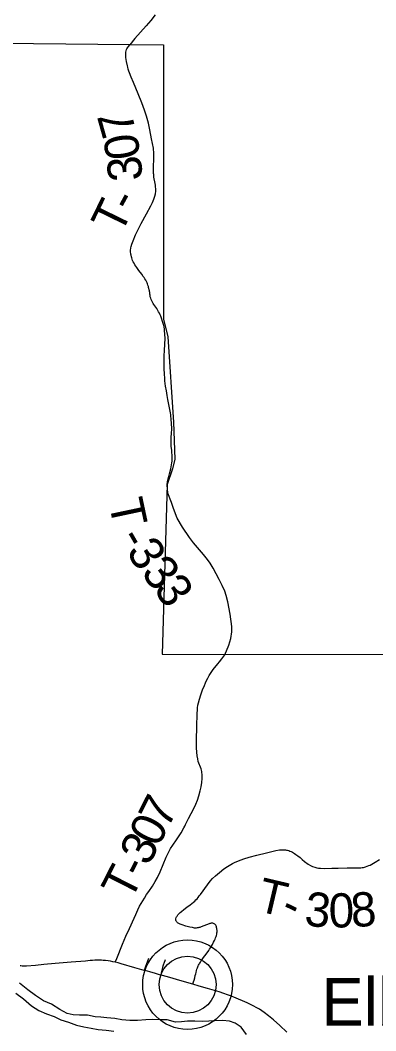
# Model space of a CAD drawing. Extents: x -10 to 158, y 8 to 33.
# Drawn here: x 127.137 to 127.727, y 28.734 to 30.412 of the extents above; entities that cross this region are included whole.
import ezdxf

# ---------------------------------------------------------------- set-up
doc = ezdxf.new("R2010")
doc.units = 0
for name, color, linetype in [('GM_X_Major_River', 7, 'Continuous'), ('GM_X_State_Route', 7, 'Continuous'), ('GM_X_Township_Road', 7, 'Continuous'), ('GM_X_Township_Road_Text', 7, 'Continuous'), ('GM_X_Township_Text', 7, 'Continuous'), ('GM_X_Unincorporated', 7, 'Continuous'), ('GM_X_Unincorporated_Location', 7, 'Continuous'), ('GM_X_Unincorporated_Text', 7, 'Continuous')]:
    doc.layers.add(name, color=color, linetype=linetype)

msp = doc.modelspace()

# ---------------------------------------------------------------- linework, layer by layer
at = {"layer": 'GM_X_Major_River'}
for points in [[(127.45, 28.7502), (127.4397, 28.7493), (127.4268, 28.7499), (127.4147, 28.7501), (127.4045, 28.7492), (127.3946, 28.7487), (127.3809, 28.7523), (127.3707, 28.7522), (127.3559, 28.7527), (127.3453, 28.7526), (127.3313, 28.7513), (127.3188, 28.7515), (127.3055, 28.7524), (127.2937, 28.7546), (127.2808, 28.7559), (127.2706, 28.7565), (127.2611, 28.7572), (127.2485, 28.76), (127.2352, 28.7602), (127.225, 28.7608), (127.2147, 28.763), (127.2029, 28.7693), (127.1891, 28.7782), (127.1758, 28.7841), (127.1624, 28.7926), (127.1498, 28.8019), (127.1356, 28.8131)], [(127.1297, 28.7967), (127.1424, 28.787), (127.1554, 28.7754), (127.1677, 28.768), (127.1806, 28.7621), (127.1932, 28.7581), (127.2046, 28.7526), (127.2172, 28.7486), (127.2302, 28.7435), (127.2427, 28.7406), (127.2549, 28.7385), (127.2663, 28.7364), (127.2796, 28.735), (127.2925, 28.7337)], [(127.5121, 28.7279), (127.5036, 28.74), (127.4936, 28.747), (127.4841, 28.7499), (127.4723, 28.7513), (127.4598, 28.7507), (127.45, 28.7502)]]:
    msp.add_lwpolyline(points, dxfattribs=at)
at = {"layer": 'GM_X_State_Route'}
msp.add_lwpolyline([(127.5795, 28.732), (127.5676, 28.7429), (127.5569, 28.7524), (127.5489, 28.7592), (127.5419, 28.7645), (127.5379, 28.7674), (127.5337, 28.7701), (127.5286, 28.7729), (127.5248, 28.7748), (127.5201, 28.7772), (127.5136, 28.7803), (127.5055, 28.7839), (127.499, 28.7867), (127.4916, 28.7898), (127.4859, 28.792), (127.4809, 28.7939), (127.4745, 28.7962), (127.4671, 28.7987), (127.4553, 28.8023), (127.4476, 28.8045), (127.434, 28.8085), (127.4235, 28.8115), (127.4054, 28.8166), (127.3813, 28.8235), (127.3706, 28.8265), (127.3678, 28.8273), (127.3612, 28.8292), (127.3521, 28.8318), (127.3443, 28.834), (127.3428, 28.8344), (127.327, 28.8389), (127.3044, 28.8455), (127.2994, 28.8469), (127.2947, 28.848), (127.2906, 28.8489), (127.2868, 28.8496), (127.283, 28.8502), (127.2787, 28.8508), (127.2747, 28.8511), (127.2719, 28.8513), (127.2698, 28.8514), (127.2652, 28.8514), (127.2607, 28.8512), (127.2566, 28.8509), (127.2528, 28.8506), (127.245, 28.85), (127.2215, 28.848), (127.1949, 28.8459), (127.1763, 28.8441), (127.1621, 28.8428), (127.1475, 28.8416), (127.1446, 28.8416), (127.1423, 28.8416), (127.1402, 28.8417), (127.1382, 28.8418), (127.1367, 28.842)], dxfattribs=at)
at = {"layer": 'GM_X_Township_Road'}
for points in [[(127.3609, 30.421), (127.3537, 30.4118), (127.3458, 30.4027), (127.327, 30.3817), (127.3188, 30.3711)], [(127.3808, 29.6407), (127.3814, 29.6457), (127.3824, 29.6505), (127.3834, 29.6547), (127.3844, 29.6589), (127.3866, 29.6673), (127.388, 29.674), (127.3885, 29.677), (127.3889, 29.6801), (127.3891, 29.6829), (127.3892, 29.6857), (127.3891, 29.69), (127.3887, 29.6943), (127.3883, 29.6974), (127.3876, 29.7049), (127.3874, 29.7073), (127.3873, 29.7102), (127.3873, 29.7122), (127.3873, 29.7142), (127.3874, 29.7163), (127.3876, 29.7203), (127.388, 29.7252), (127.3882, 29.727), (127.3882, 29.7289), (127.3883, 29.731), (127.3883, 29.7332), (127.3884, 29.7353), (127.3883, 29.737), (127.3882, 29.7399), (127.3881, 29.7411), (127.388, 29.7441), (127.3876, 29.7478), (127.3874, 29.7502), (127.3869, 29.7544), (127.3866, 29.7568), (127.386, 29.7602), (127.3855, 29.763), (127.384, 29.7715), (127.3821, 29.7821), (127.3809, 29.7888), (127.3795, 29.7967), (127.3781, 29.8046), (127.377, 29.8132), (127.3766, 29.8189), (127.3763, 29.8231), (127.3756, 29.8349), (127.3756, 29.8448), (127.3758, 29.8547), (127.3763, 29.8639), (127.3769, 29.8742), (127.3772, 29.8838), (127.377, 29.891), (127.3765, 29.8971), (127.3764, 29.8986), (127.3762, 29.9), (127.3759, 29.9014), (127.3756, 29.9032), (127.3751, 29.9051), (127.374, 29.9088), (127.3731, 29.912), (127.3713, 29.9174), (127.3701, 29.9206), (127.369, 29.9231), (127.3679, 29.9257), (127.3666, 29.9281), (127.3649, 29.9311), (127.3634, 29.9334), (127.3589, 29.9401), (127.3577, 29.9419), (127.3562, 29.9442), (127.3552, 29.9461), (127.3542, 29.9483), (127.3534, 29.9506), (127.3528, 29.9529), (127.3524, 29.9543), (127.3523, 29.9554), (127.3521, 29.9574), (127.352, 29.9582), (127.3519, 29.9592), (127.3518, 29.9602), (127.3516, 29.9618), (127.3514, 29.963), (127.35, 29.9684), (127.3495, 29.9702), (127.3492, 29.9713), (127.3488, 29.9723), (127.3481, 29.9743), (127.3473, 29.9761), (127.3453, 29.9803), (127.3437, 29.9829), (127.3425, 29.9847), (127.3411, 29.9868), (127.3385, 29.9903), (127.334, 29.9963), (127.3304, 30.0013), (127.3272, 30.0061), (127.3258, 30.0085), (127.3246, 30.0108), (127.3235, 30.0131), (127.3226, 30.0154), (127.3219, 30.0175), (127.3213, 30.0195), (127.3208, 30.0218), (127.3205, 30.0238), (127.32, 30.0281), (127.3199, 30.0296), (127.32, 30.0311), (127.3202, 30.0328), (127.3204, 30.0342), (127.321, 30.0366), (127.322, 30.04), (127.3242, 30.0458), (127.3284, 30.0555), (127.3326, 30.0645), (127.3377, 30.0744), (127.3467, 30.0907), (127.3539, 30.1038), (127.3566, 30.1094), (127.3589, 30.1151), (127.3604, 30.1198), (127.3613, 30.124), (127.3615, 30.1252), (127.3618, 30.1274), (127.3619, 30.1298), (127.3619, 30.1321), (127.3616, 30.1355), (127.3612, 30.1382), (127.3607, 30.1411), (127.3589, 30.1515), (127.3586, 30.1537), (127.3584, 30.1558), (127.3582, 30.1576), (127.3582, 30.1595), (127.358, 30.1632), (127.3581, 30.1663), (127.3582, 30.1688), (127.3589, 30.1818), (127.3589, 30.1856), (127.3589, 30.1886), (127.3588, 30.1912), (127.3586, 30.1936), (127.3582, 30.197), (127.3578, 30.1997), (127.355, 30.215), (127.352, 30.2303), (127.3495, 30.2412), (127.3465, 30.2526), (127.3434, 30.2627), (127.3389, 30.2749), (127.3329, 30.2898), (127.3249, 30.3087), (127.3209, 30.3178), (127.3182, 30.3247), (127.3172, 30.3276), (127.3163, 30.3306), (127.3155, 30.3339), (127.3148, 30.3366), (127.3133, 30.3437), (127.3124, 30.3503), (127.3122, 30.3541), (127.3122, 30.3571), (127.3123, 30.3593), (127.3127, 30.3614), (127.3133, 30.3633), (127.3141, 30.3648), (127.3151, 30.3665), (127.3166, 30.3686), (127.3188, 30.3711)], [(127.4766, 29.3583), (127.4831, 29.3743), (127.4863, 29.3857), (127.488, 29.3967), (127.488, 29.4057), (127.4852, 29.4261), (127.4815, 29.4463), (127.4787, 29.4567), (127.4762, 29.4641), (127.4721, 29.4735), (127.4671, 29.4835), (127.4569, 29.5025), (127.452, 29.5105), (127.4477, 29.5168), (127.4409, 29.5252), (127.4247, 29.5441), (127.4176, 29.5532), (127.406, 29.5702), (127.3976, 29.5855), (127.3915, 29.6011), (127.388, 29.6113), (127.3821, 29.627), (127.3808, 29.6407)], [(127.2947, 28.848), (127.2972, 28.8542), (127.3067, 28.8777), (127.3123, 28.891), (127.3182, 28.904), (127.3262, 28.9213), (127.3287, 28.927), (127.3304, 28.9309), (127.3322, 28.9348), (127.3351, 28.9408), (127.3431, 28.9546), (127.3467, 28.9603), (127.3503, 28.9654), (127.3563, 28.9741), (127.3611, 28.9822), (127.3646, 28.9885), (127.3691, 28.9982), (127.3793, 29.0223), (127.3829, 29.0302), (127.3865, 29.0366), (127.3904, 29.0423), (127.3963, 29.051), (127.4039, 29.0631), (127.4086, 29.0712), (127.4099, 29.0739), (127.4113, 29.0767), (127.4164, 29.0866), (127.4248, 29.1032), (127.4283, 29.1105), (127.4308, 29.1168), (127.4334, 29.1245), (127.4355, 29.1323), (127.4369, 29.139), (127.438, 29.1463), (127.4386, 29.1532), (127.4387, 29.1567), (127.4386, 29.1601), (127.4384, 29.1626), (127.4381, 29.1648), (127.4376, 29.167), (127.4369, 29.1693), (127.4324, 29.1813), (127.4314, 29.1856), (127.4304, 29.1905), (127.4297, 29.1966), (127.4293, 29.2041), (127.4292, 29.2165), (127.4298, 29.2395), (127.4305, 29.2606), (127.4309, 29.2674), (127.4313, 29.2704), (127.4319, 29.2747), (127.4327, 29.2789), (127.4342, 29.2849), (127.4366, 29.292), (127.4396, 29.3002), (127.4425, 29.3077), (127.4442, 29.3117), (127.4459, 29.3156), (127.4482, 29.3197), (127.4506, 29.3242), (127.4547, 29.3305), (127.4572, 29.3341), (127.4594, 29.337), (127.4624, 29.3405), (127.4648, 29.3434), (127.4674, 29.3467), (127.4716, 29.3519), (127.4766, 29.3583)], [(127.4226, 28.9054), (127.4183, 28.9064), (127.4117, 28.9081), (127.4055, 28.9102), (127.4022, 28.9114), (127.4001, 28.9124), (127.399, 28.913), (127.3981, 28.9135), (127.3973, 28.9142), (127.3967, 28.915), (127.3962, 28.9157), (127.3957, 28.9166), (127.3954, 28.9174), (127.3953, 28.9183), (127.3952, 28.9192), (127.3953, 28.9202), (127.3958, 28.922), (127.3965, 28.9235), (127.3972, 28.9247), (127.3979, 28.9257), (127.3986, 28.9267), (127.3995, 28.9278), (127.4006, 28.9291), (127.4023, 28.9306), (127.4043, 28.9324), (127.4082, 28.9353), (127.4135, 28.9393), (127.4191, 28.9434), (127.4217, 28.9455), (127.4243, 28.9477), (127.4264, 28.9495), (127.4284, 28.9515), (127.4303, 28.9534), (127.4321, 28.9556), (127.4341, 28.958), (127.4359, 28.9605), (127.4475, 28.9766), (127.4521, 28.9824), (127.4562, 28.987), (127.4607, 28.9913), (127.4673, 28.9969), (127.475, 29.0029), (127.4806, 29.0068), (127.4864, 29.0103), (127.4892, 29.0117), (127.4925, 29.0134), (127.4993, 29.0163), (127.508, 29.0195), (127.5168, 29.0223), (127.5294, 29.0257), (127.5456, 29.0297), (127.5612, 29.0333), (127.5672, 29.0344), (127.5694, 29.0347), (127.5715, 29.0348), (127.5732, 29.0348), (127.5752, 29.0347), (127.5769, 29.0346), (127.5789, 29.0342), (127.5805, 29.0338), (127.5824, 29.0333), (127.5845, 29.0326), (127.5865, 29.0318), (127.5885, 29.0308), (127.5903, 29.0298), (127.5922, 29.0286), (127.5944, 29.0271), (127.5978, 29.0245), (127.6012, 29.0217), (127.6049, 29.0185), (127.6086, 29.0154), (127.6147, 29.0107), (127.6184, 29.0085), (127.6217, 29.007), (127.6258, 29.0056), (127.6288, 29.0048), (127.632, 29.0043), (127.6349, 29.0041), (127.6411, 29.0038), (127.6541, 29.0041), (127.6647, 29.0042), (127.6796, 29.0045), (127.6895, 29.0045), (127.697, 29.0045), (127.6995, 29.0046), (127.7019, 29.0049), (127.7042, 29.0052), (127.7064, 29.0055), (127.7096, 29.0064), (127.7127, 29.0074), (127.7151, 29.0084), (127.7175, 29.0094), (127.7201, 29.0108), (127.7232, 29.0125), (127.7261, 29.0142), (127.7328, 29.0187)], [(127.4235, 28.8115), (127.4246, 28.8152), (127.4255, 28.8184), (127.4264, 28.8222), (127.4273, 28.8259), (127.4281, 28.8288), (127.4286, 28.831), (127.4295, 28.8343), (127.4302, 28.8365), (127.431, 28.8388), (127.4317, 28.8406), (127.4323, 28.842), (127.4329, 28.8433), (127.4336, 28.8445), (127.4342, 28.8456), (127.4349, 28.8467), (127.4359, 28.8482), (127.4367, 28.8495), (127.4378, 28.8511), (127.4398, 28.8541), (127.4413, 28.8561), (127.4454, 28.8615), (127.4497, 28.8676), (127.4512, 28.8697), (127.4524, 28.8717), (127.4541, 28.8744), (127.4557, 28.8774), (127.4577, 28.8812), (127.4593, 28.8842), (127.4603, 28.8863), (127.4612, 28.8886), (127.4619, 28.8905), (127.4625, 28.8925), (127.4629, 28.8945), (127.4633, 28.8966), (127.4635, 28.8983), (127.4636, 28.9002), (127.4635, 28.9013), (127.4634, 28.9026), (127.4632, 28.904), (127.4628, 28.9055), (127.4625, 28.907), (127.4619, 28.9084), (127.4613, 28.9094), (127.4605, 28.9104), (127.4596, 28.9111), (127.4585, 28.9118), (127.4576, 28.9123), (127.4564, 28.9127), (127.4554, 28.9128), (127.4539, 28.9128), (127.4526, 28.9125), (127.4514, 28.9123), (127.4502, 28.9119), (127.4461, 28.9103), (127.4371, 28.9065), (127.4352, 28.9059), (127.4335, 28.9054), (127.4321, 28.9051), (127.4305, 28.9049), (127.4291, 28.9048), (127.4274, 28.9048), (127.4261, 28.9048), (127.4244, 28.9051), (127.4226, 28.9054)], [(127.3428, 28.8344), (127.3444, 28.8382), (127.3456, 28.8415), (127.3504, 28.8547)], [(127.3706, 28.8265), (127.3711, 28.8286), (127.3715, 28.8305), (127.3718, 28.8323), (127.3725, 28.8348), (127.373, 28.837), (127.3737, 28.8395), (127.3743, 28.8418), (127.3754, 28.8455), (127.3759, 28.8467), (127.3764, 28.8481), (127.3774, 28.8508), (127.3781, 28.8526)]]:
    msp.add_lwpolyline(points, dxfattribs=at)
at = {"layer": 'GM_X_Township_Text'}
msp.add_lwpolyline([(126.1038, 30.3865), (126.7862, 30.3776), (127.3186, 30.3717), (127.3748, 30.3712), (127.3749, 29.9155), (127.3818, 29.8865), (127.391, 29.7447), (127.3932, 29.6834), (127.3898, 29.6674), (127.3806, 29.6412), (127.3727, 29.3597), (127.4764, 29.3589), (128.0062, 29.36), (128.408, 29.3517), (128.4072, 28.9327), (128.4042, 28.3758), (128.6622, 28.3709), (128.9974, 28.365), (129.3242, 28.3598), (129.7479, 28.3639), (130.1791, 28.3585), (130.4564, 28.3588), (130.461, 27.8534), (130.5863, 27.8482)], dxfattribs=at)
at = {"layer": 'GM_X_Unincorporated'}
for radius in [0.0744, 0.0472]:
    msp.add_circle((127.4146, 28.8108), radius, dxfattribs=at)
at = {"layer": 'GM_X_Unincorporated_Location'}
msp.add_line((127.4146, 28.8108), (127.4146, 28.8108), dxfattribs=at)

# ---------------------------------------------------------------- texts
at = {"layer": 'GM_X_Township_Road_Text'}
for s, rotation, p in [('7', 105.6764, (127.33, 30.2272)), ('0', 98.5311, (127.3367, 30.1853)), ('3', 95.3688, (127.3404, 30.1473)), ('-', 61.3303, (127.322, 30.0915)), ('T', 63.9676, (127.3037, 30.054)), ('T', 281.9706, (127.2834, 29.6119)), ('-', 299.8915, (127.2991, 29.5523)), ('3', 301.8826, (127.3119, 29.5303)), ('3', 310.2199, (127.3357, 29.4933)), ('3', 303.6814, (127.3572, 29.4679)), ('7', 63.0248, (127.3813, 29.068)), ('0', 62.9781, (127.3655, 29.037)), ('3', 62.9755, (127.3497, 29.0061)), ('T', 62.9755, (127.32, 28.9477)), ('-', 62.9755, (127.3392, 28.9855)), ('T', 346.7381, (127.5271, 28.9337)), ('3', 354.2629, (127.6071, 28.9091)), ('0', 1.047, (127.6492, 28.9053)), ('8', 3.7012, (127.6871, 28.9061)), ('-', 334.3427, (127.5654, 28.925))]:
    msp.add_text(s, height=0.0568, rotation=rotation, dxfattribs=at).set_placement(p)
at = {"layer": 'GM_X_Unincorporated_Text'}
msp.add_text('Elba', height=0.07898, rotation=0, dxfattribs=at).set_placement((127.6366, 28.7429))

doc.saveas('drawing.dxf')
